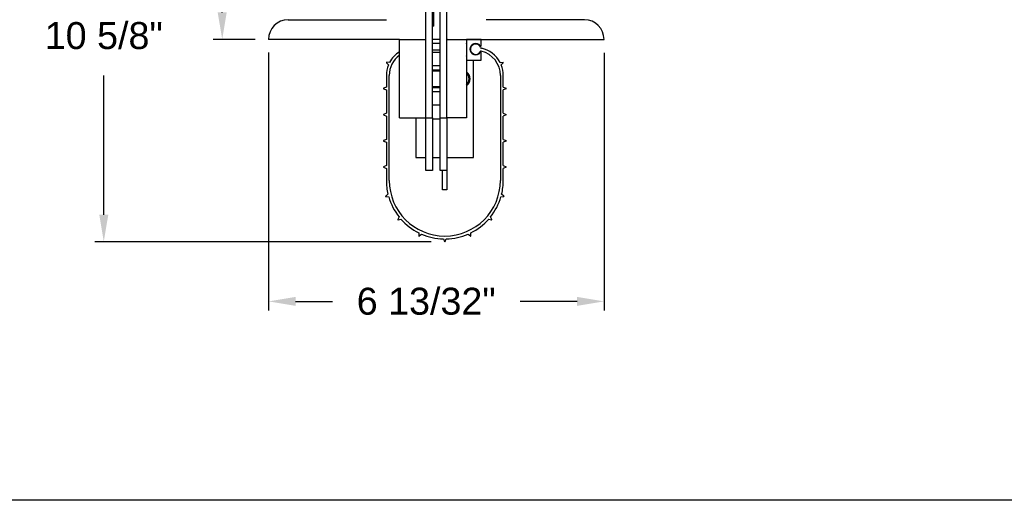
# Model space of a CAD drawing. Header units: inches. Extents: x 144.9 to 238.4, y 214.8 to 247.7.
# Tile 338 of 405: x 197.7 to 201.1, y 234.4 to 236.1. Entities that reach past the tile are written whole.
import ezdxf

# ---------------------------------------------------------------- set-up
doc = ezdxf.new("R2010")
doc.units = ezdxf.units.IN
doc.header["$LTSCALE"] = 0.25
doc.header["$MEASUREMENT"] = 0
doc.layers.add('ANNOTATIONS', color=1, linetype='Continuous')
doc.layers.add('DETAILS', color=4, linetype='Continuous')
doc.styles.add('ARIAL', font='arial.ttf', dxfattribs={"height": 0.09375})
doc.dimstyles.new('STANDARD$0', dxfattribs={"dimtxt": 0.09375, "dimasz": 0.09375, "dimexe": 0.03125, "dimexo": 0.046875, "dimgap": 0.09, "dimtad": 0, "dimtih": 1, "dimtoh": 1, "dimdec": 4, "dimzin": 0, "dimdsep": 46, "dimtxsty": 'ARIAL', "dimcen": 0.09, "dimadec": 0, "dimazin": 0, "dimtfac": 1, "dimtdec": 4, "dimtofl": 0, "dimtmove": 0, "dimatfit": 1, "dimfxl": 1, "dimtolj": 1, "dimtzin": 0, "dimarcsym": 0})

# ---------------------------------------------------------------- blocks, each defined once
blk = doc.blocks.new('*D88')
at = {"layer": 'ANNOTATIONS', "color": 0, "lineweight": -2, "transparency": 16777216}
for p, q in [((199.0408, 237.3258), (197.9367, 237.3258)), ((197.9679, 237.2321), (197.9679, 236.201)), ((197.9679, 235.4398), (197.9679, 235.9241)), ((199.1068, 235.346), (197.9367, 235.346))]:
    blk.add_line(p, q, dxfattribs=at)
at = {"layer": 'ANNOTATIONS', "color": 0, "transparency": 16777216}
for points in [[(197.9523, 237.2321), (197.9836, 237.2321), (197.9679, 237.3258)], [(197.9523, 235.4398), (197.9836, 235.4398), (197.9679, 235.346)]]:
    blk.add_solid(points, dxfattribs=at)
at = {"layer": 'defpoints', "color": 0, "transparency": 16777216}
for p in [(197.9679, 237.3258), (199.0877, 237.3258), (199.1537, 235.346)]:
    blk.add_point(p, dxfattribs=at)
at = {"layer": 'ANNOTATIONS', "color": 0, "transparency": 16777216, "insert": (197.9679, 236.0626), "char_height": 0.09375, "attachment_point": 5, "style": 'ARIAL'}
blk.add_mtext('\\A1;10 5/8"', dxfattribs=at)
blk = doc.blocks.new('*D89')
at = {"layer": 'ANNOTATIONS', "color": 0, "lineweight": -2, "transparency": 16777216}
for p, q in [((199.0408, 237.3258), (198.3484, 237.3258)), ((198.3797, 237.2321), (198.3797, 236.8248)), ((198.3797, 236.1438), (198.3797, 236.5511)), ((198.494, 236.0501), (198.3484, 236.0501))]:
    blk.add_line(p, q, dxfattribs=at)
at = {"layer": 'ANNOTATIONS', "color": 0, "transparency": 16777216}
for points in [[(198.364, 237.2321), (198.3953, 237.2321), (198.3797, 237.3258)], [(198.364, 236.1438), (198.3953, 236.1438), (198.3797, 236.0501)]]:
    blk.add_solid(points, dxfattribs=at)
at = {"layer": 'defpoints', "color": 0, "transparency": 16777216}
for p in [(199.0877, 237.3258), (198.3797, 236.0501), (198.5409, 236.0501)]:
    blk.add_point(p, dxfattribs=at)
at = {"layer": 'ANNOTATIONS', "color": 0, "transparency": 16777216, "insert": (198.3797, 236.688), "char_height": 0.09375, "attachment_point": 5, "style": 'ARIAL'}
blk.add_mtext('\\A1;7"', dxfattribs=at)
blk = doc.blocks.new('*D90')
at = {"layer": 'ANNOTATIONS', "color": 0, "lineweight": -2, "transparency": 16777216}
for p, q in [((198.5409, 236.0041), (198.5409, 235.1074)), ((199.7073, 236.0032), (199.7073, 235.1074)), ((198.6347, 235.1387), (198.7628, 235.1387)), ((199.6136, 235.1387), (199.4152, 235.1387))]:
    blk.add_line(p, q, dxfattribs=at)
at = {"layer": 'ANNOTATIONS', "color": 0, "transparency": 16777216}
for points in [[(198.6347, 235.1543), (198.6347, 235.1231), (198.5409, 235.1387)], [(199.6136, 235.1543), (199.6136, 235.1231), (199.7073, 235.1387)]]:
    blk.add_solid(points, dxfattribs=at)
at = {"layer": 'defpoints', "color": 0, "transparency": 16777216}
for p in [(198.5409, 236.0509), (199.7073, 236.0501), (199.7073, 235.1387)]:
    blk.add_point(p, dxfattribs=at)
at = {"layer": 'ANNOTATIONS', "color": 0, "transparency": 16777216, "insert": (199.089, 235.1387), "char_height": 0.09375, "attachment_point": 5, "style": 'ARIAL'}
blk.add_mtext('\\A1;6 13/32"', dxfattribs=at)

msp = doc.modelspace()

# ---------------------------------------------------------------- linework, layer by layer
at = {"layer": 'defpoints'}
msp.add_lwpolyline([(214.76662, 234.44685), (194.25216, 234.44685), (194.25216, 247.18196), (214.76662, 247.18196)], close=True, dxfattribs=at)
at = {"layer": 'DETAILS'}
for p, q in [((199.08765, 235.77672), (199.08765, 237.14359)), ((199.11043, 235.77672), (199.11043, 237.14359)), ((199.13777, 235.77672), (199.13777, 237.14359)), ((199.16055, 235.77672), (199.16055, 237.14359)), ((199.11499, 236.09566), (199.11499, 236.18678)), ((198.60925, 236.11844), (198.95097, 236.11844)), ((199.63896, 236.11844), (199.29724, 236.11844)), ((199.11499, 236.09566), (199.11043, 236.09566)), ((198.99653, 236.05009), (198.5409, 236.05009)), ((198.99653, 235.77672), (198.99653, 236.05009)), ((198.99653, 236.05009), (199.08765, 236.05009)), ((199.08765, 235.77672), (199.08765, 236.05009)), ((199.13777, 236.05009), (199.11043, 236.05009)), ((199.16055, 235.77672), (199.16055, 236.05009)), ((199.16055, 236.05009), (199.2289, 236.05009)), ((199.27857, 236.05009), (199.2289, 236.05009)), ((199.2289, 236.05009), (199.2289, 235.77672)), ((199.2289, 236.05009), (199.7073, 236.05009)), ((199.28039, 236.02862), (199.28039, 236.04827)), ((199.11043, 236.03643), (199.13777, 236.03643)), ((199.13777, 236.01239), (199.11043, 236.01239)), ((199.22912, 236.0346), (199.22912, 235.99269)), ((199.13777, 236.00453), (199.11043, 236.00453)), ((199.2289, 235.97719), (199.27857, 235.97719)), ((199.25393, 235.97651), (199.2289, 235.97651)), ((199.25393, 235.63953), (199.25393, 235.97651)), ((199.28039, 235.97902), (199.28039, 236.00322)), ((198.9506, 235.96861), (198.95744, 235.96091)), ((198.9616, 235.96983), (198.9513, 235.97013)), ((199.11043, 235.95897), (199.13777, 235.95897)), ((199.13777, 235.94316), (199.11043, 235.94316)), ((199.34584, 235.96983), (199.35613, 235.97013)), ((199.35684, 235.96861), (199.35, 235.96091)), ((198.9504, 235.9248), (198.9504, 235.88416)), ((198.96042, 235.55932), (198.96042, 235.9248)), ((199.11043, 235.94065), (199.13777, 235.94065)), ((199.13777, 235.93974), (199.11043, 235.93974)), ((199.34702, 235.9248), (199.34702, 235.55932)), ((199.35704, 235.88416), (199.35704, 235.9248)), ((198.9504, 235.88416), (198.94094, 235.88007)), ((198.94094, 235.8784), (198.9504, 235.87431)), ((198.9504, 235.87431), (198.9504, 235.79303)), ((199.11043, 235.8856), (199.13777, 235.8856)), ((199.13777, 235.88469), (199.11043, 235.88469)), ((199.11043, 235.88217), (199.13777, 235.88217)), ((199.35704, 235.88416), (199.3665, 235.88007)), ((199.3665, 235.8784), (199.35704, 235.87431)), ((199.35704, 235.79303), (199.35704, 235.87431)), ((199.13777, 235.86784), (199.11043, 235.86784)), ((199.11043, 235.82228), (199.13777, 235.82228)), ((198.9504, 235.79303), (198.94094, 235.78895)), ((198.94094, 235.78727), (198.9504, 235.78319)), ((198.9504, 235.78319), (198.9504, 235.7019)), ((198.99653, 235.77672), (199.08765, 235.77672)), ((199.05303, 235.77672), (199.05303, 235.63953)), ((199.08765, 235.59447), (199.08765, 235.77672)), ((199.08765, 235.77672), (199.11043, 235.77672)), ((199.11043, 235.77672), (199.11043, 235.59447)), ((199.13777, 235.77276), (199.11043, 235.77276)), ((199.13777, 235.77672), (199.16055, 235.77672)), ((199.13777, 235.59447), (199.13777, 235.77672)), ((199.2289, 235.77672), (199.16055, 235.77672)), ((199.16055, 235.77672), (199.16055, 235.59447)), ((199.35704, 235.79303), (199.3665, 235.78895)), ((199.3665, 235.78727), (199.35704, 235.78319)), ((199.35704, 235.7019), (199.35704, 235.78319)), ((198.9504, 235.7019), (198.94094, 235.69782)), ((198.94094, 235.69615), (198.9504, 235.69206)), ((198.9504, 235.69206), (198.9504, 235.61078)), ((199.35704, 235.7019), (199.3665, 235.69782)), ((199.3665, 235.69615), (199.35704, 235.69206)), ((199.35704, 235.61078), (199.35704, 235.69206)), ((199.05303, 235.63953), (199.08765, 235.63953)), ((199.11043, 235.63953), (199.13777, 235.63953)), ((199.11043, 235.63953), (199.13777, 235.63953)), ((199.16055, 235.63953), (199.25393, 235.63953)), ((198.9504, 235.61078), (198.94094, 235.6067)), ((198.94094, 235.60502), (198.9504, 235.60094)), ((198.9504, 235.60094), (198.9504, 235.55908)), ((198.9504, 235.60094), (198.9504, 235.55932)), ((199.35704, 235.61078), (199.3665, 235.6067)), ((199.3665, 235.60502), (199.35704, 235.60094)), ((199.35704, 235.5603), (199.35704, 235.60094)), ((199.35704, 235.55932), (199.35704, 235.60094)), ((199.11043, 235.59447), (199.08765, 235.59447)), ((199.16055, 235.59447), (199.13777, 235.59447)), ((199.14559, 235.52622), (199.14559, 235.59447)), ((199.16055, 235.59447), (199.16055, 235.52622)), ((198.95611, 235.51146), (198.94803, 235.50507)), ((198.94847, 235.50345), (198.95866, 235.50195)), ((199.16055, 235.52622), (199.14559, 235.52622)), ((199.34878, 235.50195), (199.35897, 235.50345)), ((199.3594, 235.50507), (199.35133, 235.51146)), ((198.99485, 235.43243), (198.99023, 235.42323)), ((199.31721, 235.42323), (199.31259, 235.43243)), ((198.99131, 235.42194), (199.00117, 235.42489)), ((199.30626, 235.42489), (199.31613, 235.42194)), ((199.06336, 235.37718), (199.06306, 235.36688)), ((199.06458, 235.36618), (199.07228, 235.37302)), ((199.23516, 235.37302), (199.24286, 235.36618)), ((199.24438, 235.36688), (199.24408, 235.37718)), ((199.1488, 235.35605), (199.15288, 235.3466)), ((199.15456, 235.3466), (199.15864, 235.35605))]:
    msp.add_line(p, q, dxfattribs=at)
msp.add_circle((201.77831, 237.07666), 0.98106, dxfattribs=at)
for centre, radius, start, end in [((198.60925, 236.05009), 0.06834, 90, 180), ((199.63896, 236.05009), 0.06834, 0, 90), ((199.16238, 236.05192), 0.00182, 180, 270), ((199.27857, 236.04827), 0.00182, 0, 90), ((199.2273, 236.0346), 0.00182, 0, 28.95502), ((199.2609, 236.01592), 0.01993, 35.71437, 324.28563), ((199.2609, 236.01592), 0.01804, 17.40474, 330.05294), ((199.27857, 236.02862), 0.00182, 215.71437, 0), ((199.2816, 236.02241), 0.00364, 197.40474, 258.02995), ((199.2609, 235.9248), 0.09614, 27.93396, 78.02995), ((199.04653, 235.9248), 0.08611, 125.49894, 180), ((199.04653, 235.9248), 0.09614, 121.34179, 152.06604), ((199.2273, 235.99268), 0.00182, 331.04498, 0), ((199.2797, 236.0051), 0.00364, 76.8282, 150.05294), ((199.27857, 236.00322), 0.00182, 0, 144.28563), ((199.27857, 235.97902), 0.00182, 270, 0), ((199.2609, 235.9248), 0.08611, 0, 76.8282), ((198.95128, 235.96922), 0.000911, 88.36434, 221.63566), ((199.04653, 235.9248), 0.09614, 157.93396, 180), ((199.2609, 235.9248), 0.09614, 0, 22.06604), ((199.35616, 235.96922), 0.000911, 318.36434, 91.63566), ((199.21088, 235.91267), 0.03049, 306.20712, 53.79288), ((199.21088, 235.91267), 0.02798, 310.06962, 49.93038), ((199.21088, 235.91267), 0.02707, 311.71192, 48.28808), ((198.9413, 235.87923), 0.000911, 113.36434, 246.63566), ((199.36613, 235.87923), 0.000911, 293.36434, 66.63566), ((198.9413, 235.78811), 0.000911, 113.36434, 246.63566), ((199.36613, 235.78811), 0.000911, 293.36434, 66.63566), ((198.9413, 235.69698), 0.000911, 113.36434, 246.63566), ((199.36613, 235.69698), 0.000911, 293.36434, 66.63566), ((198.9413, 235.60586), 0.000911, 113.36434, 246.63566), ((198.9413, 235.60586), 0.000911, 113.36434, 246.63566), ((199.36613, 235.60586), 0.000911, 293.36434, 66.63566), ((199.36613, 235.60586), 0.000911, 293.36434, 66.63566), ((199.15372, 235.55932), 0.20332, 180, 193.61321), ((199.15372, 235.55932), 0.1933, 180, 0), ((199.15372, 235.55932), 0.20332, 346.38679, 0), ((198.9486, 235.50435), 0.000911, 128.36434, 261.63566), ((199.15372, 235.55932), 0.20332, 196.38679, 218.61321), ((199.15372, 235.55932), 0.20332, 321.38679, 343.61321), ((199.35884, 235.50435), 0.000911, 278.36434, 51.63566), ((198.99104, 235.42282), 0.000911, 153.36434, 286.63566), ((199.15372, 235.55932), 0.20332, 221.38679, 243.61321), ((199.15372, 235.55932), 0.20332, 296.38679, 318.61321), ((199.31639, 235.42282), 0.000911, 253.36434, 26.63566), ((199.06397, 235.36686), 0.000911, 178.36434, 311.63566), ((199.15372, 235.55932), 0.20332, 246.38679, 268.61321), ((199.15372, 235.55932), 0.20332, 271.38679, 293.61321), ((199.24346, 235.36686), 0.000911, 228.36434, 1.63566), ((199.15372, 235.34696), 0.000911, 203.36434, 336.63566)]:
    msp.add_arc(centre, radius, start, end, dxfattribs=at)

# ---------------------------------------------------------------- dimensions: what is measured, and where the dimension line sits
at = {"layer": 'ANNOTATIONS'}
for base, p1, p2, text, picture, middle in [((197.96794, 237.32584), (199.15372, 235.34605), (199.08765, 237.32584), '10 5/8"', '*D88', (197.96794, 236.06257)), ((198.37967, 236.05009), (199.08765, 237.32584), (198.5409, 236.05009), '7"', '*D89', (198.37967, 236.68797))]:
    dim = msp.add_linear_dim(base=base, p1=p1, p2=p2, angle=90, text=text, dimstyle='STANDARD$0', override={"dimpost": ''}, dxfattribs=at)
    dim.commit()
    dim.dimension.update_dxf_attribs({"geometry": picture, "text_midpoint": middle, "dimtype": 160})
dim = msp.add_linear_dim(base=(199.7073, 235.13868), p1=(198.54091, 236.05094), p2=(199.7073, 236.05009), text='6 13/32"', dimstyle='STANDARD$0', dxfattribs=at)
dim.commit()
dim.dimension.update_dxf_attribs({"geometry": '*D90', "text_midpoint": (199.089, 235.13868), "dimtype": 160})

doc.saveas('drawing.dxf')
